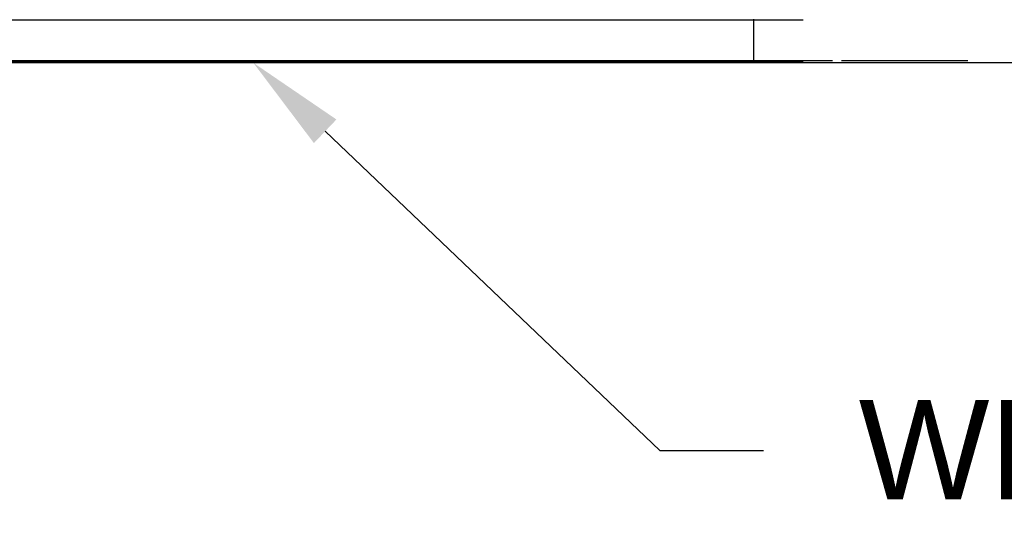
# Model space of a CAD drawing. Header units: inches. Extents: x 170 to 284, y 215 to 248.
# Tile 700 of 1056: x 230.597 to 231.527, y 219.65 to 220.132. Entities that reach past the tile are written whole.
import ezdxf
from ezdxf import colors
from ezdxf.entities.mleader import LeaderData, LeaderLine
from ezdxf.math import Vec2, Vec3

# ---------------------------------------------------------------- set-up
doc = ezdxf.new("R2010")
doc.units = ezdxf.units.IN
doc.header["$LTSCALE"] = 0.25
doc.header["$MEASUREMENT"] = 0
for name, color, linetype in [('ANNOTATIONS', 1, 'Continuous'), ('LH FRONT OF HOOD', 7, 'Continuous'), ('RH FRONT OF HOOD', 7, 'Continuous')]:
    doc.layers.add(name, color=color, linetype=linetype)
doc.styles.add('ARIAL', font='arial.ttf', dxfattribs={"height": 0.09375})

msp = doc.modelspace()

# ---------------------------------------------------------------- linework, layer by layer
at = {"layer": 'LH FRONT OF HOOD'}
msp.add_line((233.10897, 220.09171), (225.37282, 220.09171), dxfattribs=at)
at = {"layer": 'RH FRONT OF HOOD'}
for p, q in [((231.33697, 220.13199), (227.02257, 220.13199)), ((231.2901, 220.1328), (231.2901, 220.13199)), ((231.2901, 220.13199), (231.2901, 220.09358)), ((231.33697, 220.09358), (227.02257, 220.09358)), ((231.33697, 220.09243), (227.02257, 220.09243)), ((231.33697, 220.09171), (227.02257, 220.09171)), ((231.29228, 220.09358), (227.16578, 220.09358)), ((231.36476, 220.09358), (231.2454, 220.09358)), ((231.2833, 220.09358), (231.27478, 220.09358)), ((231.28331, 220.09358), (231.2833, 220.09358)), ((231.2901, 220.09358), (231.2901, 220.09243)), ((231.2901, 220.09243), (231.2901, 220.09171)), ((231.49265, 220.09358), (231.37329, 220.09358))]:
    msp.add_line(p, q, dxfattribs=at)

# ---------------------------------------------------------------- leaders
at = {"layer": 'ANNOTATIONS'}
ml = msp.add_multileader_mtext('Standard', dxfattribs=at)
ml.set_content('WEATHERSTRIP', color=256, style='ARIAL')
ml.set_leader_properties()
ml.build(insert=Vec2(0, 0))
ml.multileader.update_dxf_attribs({"dogleg_length": 0.36, "arrow_head_size": 0.09375})
ctx = ml.context
ctx.base_point, ctx.char_height, ctx.arrow_head_size, ctx.landing_gap_size, ctx.plane_origin = Vec3(231.29948, 219.72565), 0.09375, 0.09375, 0.09, Vec3(230.51444, 219.29242)
notes = []
notes.append((ctx, [(0, (1, 1, 0), (231.20152, 219.72565), (1, 0), 0.09796, [(0, [(230.81735, 220.09171)], 0, [])])]))
ctx.mtext.insert, ctx.mtext.flow_direction = Vec3(231.38948, 219.77332), 5
for ctx, leaders in notes:
    for number, flags, end, landing, length, lines in leaders:
        leader = LeaderData()
        leader.index, (leader.has_last_leader_line, leader.has_dogleg_vector, leader.attachment_direction) = number, flags
        leader.last_leader_point, leader.dogleg_vector, leader.dogleg_length = Vec3(end), Vec3(landing), length
        for number, points, colour, breaks in lines:
            line = LeaderLine()
            line.index, line.vertices, line.color, line.breaks = number, Vec3.list(points), colors.encode_raw_color(colour), breaks
            leader.lines.append(line)
        ctx.leaders.append(leader)

doc.saveas('drawing.dxf')
